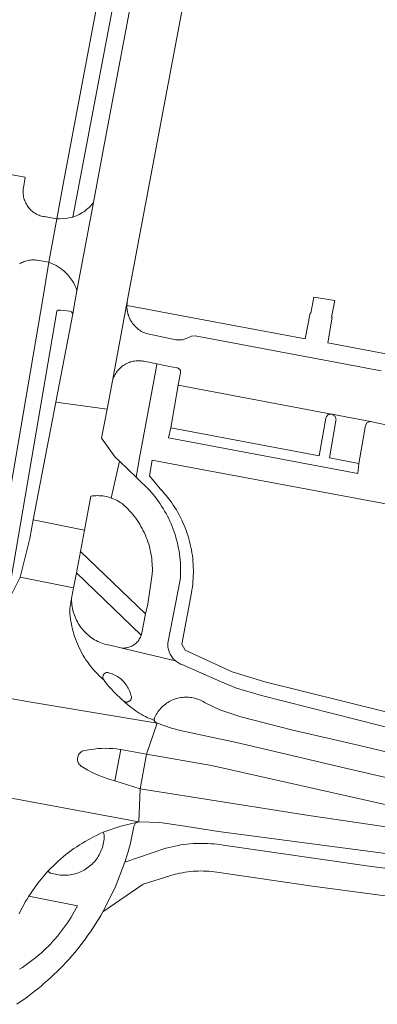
# Model space of a CAD drawing. Extents: x 146402 to 164798, y 455483 to 464134.
# Tile 259 of 575: x 157601 to 157643, y 459760 to 459874. Entities that reach past the tile are written whole.
import ezdxf

# ---------------------------------------------------------------- set-up
doc = ezdxf.new("R2010")
doc.units = 0
doc.header["$LTSCALE"] = 0.2
for name, color, linetype, lineweight in [('B-XX-VH-VERHARDING_ASFALT-GV', 252, 'CONTINUOUS', 18), ('B-XX-VH-VERHARDING_BETONSTRAATSTEEN-GV', 252, 'CONTINUOUS', 18), ('B-XX-VH-VERHARDING_STRAATBAKSTEEN-GV', 252, 'CONTINUOUS', 18), ('B-XX-VH-VERHARDING_TEGEL-GV', 252, 'CONTINUOUS', 18)]:
    doc.layers.add(name, color=color, linetype=linetype, lineweight=lineweight)

msp = doc.modelspace()

# ---------------------------------------------------------------- linework, layer by layer
at = {"layer": 'B-XX-VH-VERHARDING_ASFALT-GV'}
for points in [[(157629.829, 459926.386), (157624.013, 459927.465), (157623.238, 459923.157), (157623.143, 459922.669), (157620.016, 459906.615), (157619.833, 459905.643), (157619.538, 459904.081), (157611.217, 459859.985), (157609.927, 459853.104), (157608.001, 459842.838), (157607.799, 459841.763), (157607.5, 459840.201), (157605.54, 459829.948), (157611.506, 459829.146), (157612.12, 459832.413), (157613.841, 459841.613), (157629.143, 459922.756), (157629.58, 459925.07)], [(157614.879, 459821.228), (157612.925, 459823.113), (157611.99, 459818.819), (157612.141, 459818.764), (157612.325, 459818.689), (157612.506, 459818.607), (157612.683, 459818.517), (157612.857, 459818.42), (157613.026, 459818.317), (157613.191, 459818.206), (157613.288, 459818.137), (157613.5, 459817.949), (157613.706, 459817.755), (157613.907, 459817.555), (157614.102, 459817.35), (157614.291, 459817.139), (157614.474, 459816.924), (157614.651, 459816.703), (157614.822, 459816.477), (157614.986, 459816.246), (157615.144, 459816.011), (157615.294, 459815.771), (157615.438, 459815.527), (157615.576, 459815.28), (157615.706, 459815.028), (157615.829, 459814.773), (157615.944, 459814.515), (157616.053, 459814.253), (157616.153, 459813.988), (157616.247, 459813.721), (157616.333, 459813.451), (157616.411, 459813.179), (157616.481, 459812.905), (157616.544, 459812.629), (157616.598, 459812.351), (157616.646, 459812.072), (157616.685, 459811.791), (157616.716, 459811.51), (157616.739, 459811.228), (157616.754, 459810.945), (157616.761, 459810.662), (157616.76, 459810.379), (157616.751, 459810.096), (157616.746, 459809.991), (157616.214, 459806.506), (157615.976, 459805.367), (157615.479, 459802.989), (157615.469, 459802.955), (157615.459, 459802.92), (157615.416, 459802.796), (157615.365, 459802.675), (157615.308, 459802.557), (157615.243, 459802.442), (157615.171, 459802.332), (157615.093, 459802.227), (157615.008, 459802.126), (157614.918, 459802.031), (157614.822, 459801.941), (157614.72, 459801.858), (157614.614, 459801.781), (157614.503, 459801.71), (157614.389, 459801.646), (157614.27, 459801.59), (157614.148, 459801.54), (157614.024, 459801.499), (157613.897, 459801.464), (157613.768, 459801.438), (157613.638, 459801.42), (157613.507, 459801.409), (157613.376, 459801.406), (157613.245, 459801.412), (157613.114, 459801.425), (157619.435, 459799.939), (157619.329, 459800.034), (157619.228, 459800.136), (157619.134, 459800.243), (157619.045, 459800.355), (157618.964, 459800.472), (157618.888, 459800.593), (157618.82, 459800.719), (157618.759, 459800.848), (157618.705, 459800.98), (157618.659, 459801.115), (157618.62, 459801.252), (157618.589, 459801.392), (157618.566, 459801.533), (157618.551, 459801.675), (157618.543, 459801.817), (157618.544, 459801.96), (157620.004, 459809.338), (157620.026, 459809.669), (157620.039, 459810.001), (157620.045, 459810.333), (157620.042, 459810.665), (157620.032, 459810.997), (157620.013, 459811.328), (157619.987, 459811.659), (157619.953, 459811.989), (157619.91, 459812.319), (157619.86, 459812.647), (157619.802, 459812.973), (157619.736, 459813.299), (157619.662, 459813.622), (157619.581, 459813.944), (157619.491, 459814.264), (157619.394, 459814.581), (157619.29, 459814.896), (157619.178, 459815.209), (157619.058, 459815.519), (157618.931, 459815.825), (157618.796, 459816.129), (157618.655, 459816.429), (157618.506, 459816.726), (157618.35, 459817.019), (157618.187, 459817.308), (157618.017, 459817.593), (157617.84, 459817.874), (157617.656, 459818.151), (157617.466, 459818.423), (157617.27, 459818.69), (157617.067, 459818.953), (157616.857, 459819.211), (157616.642, 459819.463), (157616.421, 459819.71), (157616.193, 459819.953), (157615.96, 459820.189), (157615.721, 459820.42), (157615.618, 459820.516)], [(157616.081, 459789.118), (157613.085, 459789.65), (157612.402, 459786.008), (157615.36, 459785.069)]]:
    msp.add_lwpolyline(points, close=True, dxfattribs=at)
for points in [[(157584.183, 459798.457), (157602.224, 459795.227), (157617.326, 459792.682), (157617.283, 459792.696), (157617.227, 459792.723), (157617.175, 459792.756), (157617.128, 459792.795), (157617.086, 459792.841), (157617.05, 459792.891), (157617.021, 459792.946), (157616.999, 459793.005), (157616.985, 459793.01), (157616.722, 459793.111), (157616.462, 459793.219), (157616.206, 459793.334), (157615.953, 459793.457), (157615.703, 459793.587), (157615.457, 459793.724), (157615.216, 459793.868), (157614.978, 459794.019), (157614.745, 459794.176), (157614.516, 459794.34), (157614.292, 459794.511), (157614.073, 459794.688), (157613.86, 459794.87), (157613.651, 459795.059), (157613.448, 459795.254), (157613.261, 459795.411), (157613.077, 459795.571), (157612.896, 459795.734), (157612.717, 459795.901), (157612.542, 459796.071), (157612.369, 459796.243), (157612.2, 459796.419), (157612.034, 459796.598), (157611.871, 459796.779), (157611.711, 459796.964), (157611.554, 459797.151), (157611.401, 459797.341), (157611.251, 459797.534), (157611.105, 459797.729), (157611.023, 459797.8), (157610.799, 459798), (157610.58, 459798.207), (157610.367, 459798.419), (157610.16, 459798.637), (157609.959, 459798.861), (157609.763, 459799.089), (157609.574, 459799.323), (157609.391, 459799.562), (157609.214, 459799.805), (157609.044, 459800.054), (157608.881, 459800.306), (157608.724, 459800.563), (157608.574, 459800.824), (157608.432, 459801.089), (157608.296, 459801.357), (157608.168, 459801.629), (157608.046, 459801.904), (157607.933, 459802.183), (157607.826, 459802.464), (157607.727, 459802.748), (157607.636, 459803.035), (157607.552, 459803.324), (157607.476, 459803.615), (157607.408, 459803.908), (157607.348, 459804.203), (157607.295, 459804.499), (157607.251, 459804.796), (157607.214, 459805.095), (157607.185, 459805.394), (157607.165, 459805.694), (157607.152, 459805.995), (157607.368, 459807.15), (157607.604, 459808.404), (157601.41, 459809.62), (157599.87, 459806.55)], [(157645.928, 459791.732), (157629.432, 459795.924), (157626.52, 459796.75), (157624.687, 459797.516), (157620.089, 459799.532), (157620.035, 459799.556), (157619.906, 459799.619), (157619.782, 459799.689), (157619.661, 459799.766), (157619.546, 459799.849), (157619.435, 459799.939), (157613.114, 459801.425), (157613.101, 459801.427), (157611.805, 459801.728), (157611.601, 459801.77), (157611.398, 459801.821), (157611.198, 459801.879), (157611, 459801.944), (157610.804, 459802.017), (157610.612, 459802.098), (157610.423, 459802.186), (157610.237, 459802.281), (157610.055, 459802.383), (157609.877, 459802.492), (157609.703, 459802.608), (157609.534, 459802.73), (157609.37, 459802.859), (157609.211, 459802.994), (157609.057, 459803.135), (157608.909, 459803.282), (157608.766, 459803.434), (157608.63, 459803.592), (157608.499, 459803.754), (157608.375, 459803.922), (157608.257, 459804.094), (157608.146, 459804.271), (157608.042, 459804.452), (157607.945, 459804.637), (157607.855, 459804.825), (157607.773, 459805.016), (157607.697, 459805.211), (157607.63, 459805.408), (157607.569, 459805.608), (157607.517, 459805.81), (157607.472, 459806.014), (157607.435, 459806.219), (157607.407, 459806.426), (157607.386, 459806.633), (157607.373, 459806.842), (157607.368, 459807.05), (157607.368, 459807.15), (157607.152, 459805.995), (157607.165, 459805.694), (157607.185, 459805.394), (157607.214, 459805.095), (157607.251, 459804.796), (157607.295, 459804.499), (157607.348, 459804.203), (157607.408, 459803.908), (157607.476, 459803.615), (157607.552, 459803.324), (157607.636, 459803.035), (157607.727, 459802.748), (157607.826, 459802.464), (157607.933, 459802.183), (157608.046, 459801.904), (157608.168, 459801.629), (157608.296, 459801.357), (157608.432, 459801.089), (157608.574, 459800.824), (157608.724, 459800.563), (157608.881, 459800.306), (157609.044, 459800.054), (157609.214, 459799.805), (157609.391, 459799.562), (157609.574, 459799.323), (157609.763, 459799.089), (157609.959, 459798.861), (157610.16, 459798.637), (157610.367, 459798.419), (157610.58, 459798.207), (157610.799, 459798), (157611.023, 459797.8), (157611.105, 459797.729), (157611.092, 459797.749), (157611.059, 459797.806), (157611.034, 459797.867), (157611.017, 459797.931), (157611.007, 459797.996), (157611.006, 459798.062), (157611.012, 459798.127), (157611.026, 459798.192), (157611.048, 459798.254), (157611.078, 459798.313), (157611.114, 459798.368), (157611.157, 459798.418), (157611.205, 459798.462), (157611.258, 459798.501), (157611.316, 459798.533), (157611.377, 459798.557), (157611.441, 459798.574), (157611.506, 459798.583), (157611.621, 459798.557), (157611.785, 459798.514), (157611.947, 459798.462), (157612.106, 459798.403), (157612.263, 459798.337), (157612.416, 459798.264), (157612.565, 459798.183), (157612.71, 459798.095), (157612.851, 459798.001), (157612.988, 459797.9), (157613.119, 459797.793), (157613.245, 459797.68), (157613.366, 459797.56), (157613.481, 459797.436), (157613.591, 459797.306), (157613.693, 459797.171), (157613.79, 459797.031), (157613.879, 459796.887), (157613.962, 459796.739), (157614.038, 459796.587), (157614.106, 459796.432), (157614.168, 459796.273), (157614.221, 459796.112), (157614.267, 459795.949), (157614.276, 459795.931), (157614.301, 459795.869), (157614.317, 459795.805), (157614.327, 459795.739), (157614.328, 459795.673), (157614.321, 459795.607), (157614.306, 459795.542), (157614.284, 459795.48), (157614.255, 459795.42), (157614.218, 459795.365), (157614.175, 459795.315), (157614.126, 459795.269), (157614.072, 459795.231), (157614.014, 459795.198), (157613.953, 459795.174), (157613.889, 459795.156), (157613.823, 459795.147), (157613.756, 459795.145), (157613.69, 459795.152), (157613.626, 459795.166), (157613.563, 459795.188), (157613.503, 459795.218), (157613.448, 459795.254), (157613.651, 459795.059), (157613.86, 459794.87), (157614.073, 459794.688), (157614.292, 459794.511), (157614.516, 459794.34), (157614.745, 459794.176), (157614.978, 459794.019), (157615.216, 459793.868), (157615.457, 459793.724), (157615.703, 459793.587), (157615.953, 459793.457), (157616.206, 459793.334), (157616.462, 459793.219), (157616.722, 459793.111), (157616.985, 459793.01), (157616.999, 459793.005), (157616.986, 459793.064), (157616.979, 459793.125), (157616.981, 459793.187), (157616.991, 459793.248), (157617.009, 459793.307), (157617.045, 459793.387), (157617.123, 459793.547), (157617.209, 459793.705), (157617.302, 459793.858), (157617.402, 459794.007), (157617.508, 459794.151), (157617.62, 459794.291), (157617.738, 459794.425), (157617.863, 459794.554), (157617.993, 459794.677), (157618.128, 459794.794), (157618.269, 459794.905), (157618.414, 459795.01), (157618.564, 459795.108), (157618.718, 459795.2), (157618.876, 459795.284), (157619.038, 459795.361), (157619.202, 459795.431), (157619.37, 459795.494), (157619.541, 459795.549), (157619.714, 459795.596), (157619.888, 459795.635), (157620.065, 459795.667), (157620.242, 459795.691), (157620.42, 459795.707), (157620.599, 459795.715), (157620.778, 459795.714), (157620.957, 459795.706), (157621.136, 459795.69), (157621.313, 459795.666), (157621.49, 459795.634), (157621.664, 459795.595), (157621.837, 459795.547), (157622.007, 459795.492), (157622.175, 459795.429), (157622.34, 459795.359), (157622.501, 459795.281), (157622.659, 459795.197), (157622.813, 459795.105), (157624.603, 459794.24), (157627.025, 459793.425), (157632.934, 459791.922), (157640.827, 459790.09), (157651.263, 459787.624)], [(157598.873, 459784.261), (157615.189, 459781.262), (157615.36, 459785.069), (157612.402, 459786.008), (157611.83, 459786.17), (157611.388, 459786.312), (157610.951, 459786.468), (157610.521, 459786.64), (157610.096, 459786.826), (157609.678, 459787.027), (157609.267, 459787.243), (157608.865, 459787.472), (157608.47, 459787.715), (157608.453, 459787.726), (157608.357, 459787.81), (157608.273, 459787.905), (157608.201, 459788.01), (157608.143, 459788.124), (157608.1, 459788.243), (157608.072, 459788.367), (157608.06, 459788.494), (157608.064, 459788.621), (157608.084, 459788.747), (157608.12, 459788.869), (157608.17, 459788.986), (157608.235, 459789.096), (157608.313, 459789.196), (157608.403, 459789.286), (157608.503, 459789.364), (157608.613, 459789.429), (157608.718, 459789.475), (157609.142, 459789.565), (157609.568, 459789.639), (157609.997, 459789.697), (157610.428, 459789.74), (157610.86, 459789.766), (157611.293, 459789.777), (157611.725, 459789.772), (157612.158, 459789.75), (157612.589, 459789.713), (157613.019, 459789.66), (157613.085, 459789.65), (157616.081, 459789.118), (157617.326, 459792.682), (157602.224, 459795.227), (157584.183, 459798.457)], [(157661.121, 459782.397), (157640.198, 459787.259), (157626.526, 459790.457), (157620.18, 459791.788), (157618.973, 459792.103), (157617.326, 459792.682), (157616.081, 459789.118), (157623.62, 459787.778), (157644.663, 459783.055)], [(157650.77, 459779.663), (157634.923, 459781.998), (157615.36, 459785.069), (157615.189, 459781.262), (157617.611, 459781.183), (157620.01, 459780.84), (157624.43, 459780.12), (157665.6, 459774.73)], [(157601.281, 459770.56), (157601.449, 459770.912), (157601.625, 459771.261), (157601.807, 459771.607), (157601.997, 459771.948), (157602.194, 459772.286), (157602.397, 459772.619), (157603.445, 459774.117), (157604.626, 459775.513), (157604.709, 459775.602), (157604.979, 459775.883), (157605.254, 459776.158), (157605.535, 459776.428), (157605.821, 459776.692), (157606.113, 459776.949), (157606.41, 459777.201), (157606.712, 459777.447), (157607.019, 459777.686), (157607.331, 459777.919), (157607.647, 459778.145), (157607.968, 459778.365), (157608.294, 459778.578), (157608.624, 459778.785), (157608.958, 459778.985), (157609.296, 459779.177), (157609.638, 459779.363), (157609.984, 459779.542), (157610.333, 459779.714), (157610.686, 459779.878), (157611.042, 459780.035), (157613.083, 459780.759), (157615.189, 459781.262), (157598.873, 459784.261)], [(157601.002, 459760.078), (157601.419, 459760.359), (157601.832, 459760.648), (157602.24, 459760.943), (157602.643, 459761.244), (157603.042, 459761.552), (157603.435, 459761.865), (157603.823, 459762.186), (157604.207, 459762.512), (157604.585, 459762.844), (157604.958, 459763.182), (157605.325, 459763.527), (157605.687, 459763.877), (157606.043, 459764.232), (157606.393, 459764.593), (157606.738, 459764.96), (157607.077, 459765.333), (157607.41, 459765.71), (157607.737, 459766.093), (157608.057, 459766.481), (157608.372, 459766.874), (157608.68, 459767.272), (157608.982, 459767.675), (157609.277, 459768.082), (157609.566, 459768.494), (157609.849, 459768.911), (157610.124, 459769.332), (157610.393, 459769.758), (157610.536, 459769.99), (157610.775, 459770.388), (157611.008, 459770.79), (157612.437, 459773.62), (157613.576, 459776.578), (157613.912, 459777.666), (157614.209, 459778.765), (157614.603, 459780.724), (157614.819, 459781.076), (157615.189, 459781.262), (157613.083, 459780.759), (157611.042, 459780.035), (157611.152, 459779.739), (157611.158, 459779.424), (157611.158, 459779.421), (157611.144, 459779.229), (157611.121, 459779.038), (157611.091, 459778.848), (157611.053, 459778.66), (157611.007, 459778.473), (157610.953, 459778.289), (157610.892, 459778.107), (157610.823, 459777.927), (157610.747, 459777.751), (157610.664, 459777.578), (157610.573, 459777.408), (157610.475, 459777.242), (157610.371, 459777.081), (157610.26, 459776.924), (157610.143, 459776.772), (157610.019, 459776.625), (157609.889, 459776.483), (157609.754, 459776.346), (157609.613, 459776.216), (157609.466, 459776.091), (157609.315, 459775.973), (157609.159, 459775.861), (157608.998, 459775.755), (157608.833, 459775.657), (157608.664, 459775.565), (157608.492, 459775.48), (157608.316, 459775.403), (157608.137, 459775.333), (157607.955, 459775.271), (157607.771, 459775.216), (157607.584, 459775.169), (157607.396, 459775.129), (157607.207, 459775.098), (157607.016, 459775.074), (157606.824, 459775.059), (157606.632, 459775.051), (157606.44, 459775.052), (157606.248, 459775.06), (157606.056, 459775.076), (157605.866, 459775.101), (157605.676, 459775.133), (157605.488, 459775.173), (157605.302, 459775.221), (157604.93, 459775.288), (157604.626, 459775.513), (157603.445, 459774.117), (157602.397, 459772.619), (157608.06, 459771.493), (157607.913, 459771.214), (157607.725, 459770.872), (157607.529, 459770.534), (157607.327, 459770.2), (157607.118, 459769.87), (157606.902, 459769.544), (157606.68, 459769.223), (157606.451, 459768.907), (157606.215, 459768.595), (157605.973, 459768.288), (157605.726, 459767.987), (157605.472, 459767.69), (157605.211, 459767.399), (157604.945, 459767.113), (157604.674, 459766.832), (157604.396, 459766.558), (157604.113, 459766.288), (157603.824, 459766.025), (157603.531, 459765.768), (157603.231, 459765.517), (157602.927, 459765.272), (157602.618, 459765.033), (157602.304, 459764.801), (157601.986, 459764.575), (157601.663, 459764.356), (157601.335, 459764.143)]]:
    msp.add_lwpolyline(points, dxfattribs=at)
at = {"layer": 'B-XX-VH-VERHARDING_BETONSTRAATSTEEN-GV'}
for points in [[(157643.347, 459833.561), (157621.737, 459837.633), (157621.326, 459837.603), (157620.984, 459837.454), (157620.258, 459837.156), (157619.474, 459837.157), (157618.035, 459837.469), (157616.024, 459837.906), (157615.871, 459837.966), (157615.721, 459838.034), (157615.574, 459838.109), (157615.431, 459838.191), (157615.292, 459838.279), (157615.158, 459838.375), (157615.029, 459838.477), (157614.904, 459838.584), (157614.785, 459838.698), (157614.672, 459838.818), (157614.565, 459838.942), (157614.464, 459839.072), (157614.369, 459839.207), (157614.281, 459839.346), (157614.256, 459839.388), (157614.227, 459839.439), (157614.199, 459839.49), (157614.172, 459839.542), (157614.146, 459839.594), (157614.121, 459839.647), (157614.096, 459839.7), (157614.073, 459839.753), (157614.051, 459839.807), (157614.029, 459839.861), (157614.008, 459839.916), (157613.989, 459839.971), (157613.97, 459840.026), (157613.952, 459840.082), (157613.935, 459840.138), (157613.919, 459840.194), (157613.905, 459840.251), (157613.891, 459840.307), (157613.878, 459840.364), (157613.866, 459840.421), (157613.855, 459840.479), (157613.845, 459840.536), (157613.836, 459840.594), (157613.828, 459840.652), (157613.821, 459840.71), (157613.815, 459840.768), (157613.81, 459840.826), (157613.801, 459840.994), (157613.8, 459841.162), (157613.813, 459841.388), (157613.841, 459841.613), (157612.12, 459832.413), (157612.165, 459832.565), (157612.218, 459832.715), (157612.279, 459832.862), (157612.347, 459833.006), (157612.422, 459833.146), (157612.504, 459833.282), (157612.592, 459833.414), (157612.688, 459833.541), (157612.789, 459833.663), (157612.897, 459833.78), (157613.01, 459833.891), (157613.129, 459833.997), (157613.253, 459834.097), (157613.381, 459834.19), (157613.514, 459834.276), (157613.652, 459834.356), (157613.793, 459834.429), (157613.938, 459834.494), (157614.086, 459834.552), (157614.236, 459834.603), (157614.389, 459834.646), (157614.544, 459834.681), (157614.701, 459834.708), (157614.859, 459834.728), (157615.017, 459834.739), (157615.176, 459834.743), (157615.335, 459834.738), (157615.493, 459834.726), (157615.651, 459834.705), (157615.751, 459834.688), (157617.293, 459834.373), (157618.748, 459834.089), (157619.621, 459833.918), (157619.682, 459833.905), (157619.741, 459833.885), (157619.797, 459833.858), (157619.849, 459833.823), (157619.896, 459833.782), (157619.937, 459833.735), (157619.972, 459833.684), (157620.001, 459833.628), (157620.021, 459833.569), (157620.035, 459833.508), (157620.04, 459833.446), (157620.037, 459833.384), (157620.032, 459833.348), (157619.773, 459831.898), (157637.562, 459828.551), (157637.619, 459828.541), (157642.101, 459827.698), (157642.618, 459827.566), (157644.124, 459827.277)], [(157644.663, 459783.055), (157623.62, 459787.778), (157616.081, 459789.118), (157615.36, 459785.069), (157634.923, 459781.998), (157650.77, 459779.663)], [(157671.145, 459772.424), (157642.209, 459776.066), (157624.982, 459778.549), (157624.635, 459778.602), (157624.286, 459778.647), (157623.937, 459778.684), (157623.587, 459778.713), (157623.236, 459778.734), (157622.885, 459778.747), (157622.534, 459778.752), (157622.183, 459778.749), (157621.832, 459778.738), (157621.481, 459778.719), (157621.131, 459778.692), (157620.781, 459778.657), (157620.433, 459778.615), (157620.085, 459778.564), (157619.739, 459778.505), (157619.394, 459778.439), (157619.051, 459778.364), (157618.709, 459778.282), (157618.37, 459778.192), (157618.312, 459778.176), (157613.576, 459776.578), (157612.437, 459773.62), (157611.008, 459770.79), (157615.685, 459774.024), (157619.405, 459775.159), (157619.659, 459775.223), (157619.959, 459775.29), (157620.261, 459775.35), (157620.564, 459775.402), (157620.869, 459775.446), (157621.175, 459775.482), (157621.481, 459775.511), (157621.789, 459775.531), (157622.096, 459775.543), (157622.404, 459775.547), (157622.712, 459775.543), (157623.02, 459775.532), (157623.327, 459775.512), (157623.633, 459775.484), (157623.939, 459775.449), (157624.244, 459775.405), (157635.076, 459773.816), (157651.058, 459771.704)]]:
    msp.add_lwpolyline(points, dxfattribs=at)
for points in [[(157637.562, 459828.551), (157619.773, 459831.898), (157618.892, 459826.962), (157636.122, 459823.697), (157636.907, 459828.065), (157636.923, 459828.132), (157636.947, 459828.197), (157636.978, 459828.258), (157637.016, 459828.316), (157637.061, 459828.369), (157637.111, 459828.416), (157637.166, 459828.457), (157637.226, 459828.491), (157637.29, 459828.519), (157637.356, 459828.538), (157637.424, 459828.55), (157637.493, 459828.554)], [(157611.506, 459829.146), (157605.54, 459829.948), (157602.927, 459816.287), (157608.863, 459815.1), (157609.603, 459819.034), (157609.8, 459819.061), (157609.997, 459819.08), (157610.196, 459819.091), (157610.394, 459819.094), (157610.593, 459819.089), (157610.791, 459819.076), (157610.989, 459819.055), (157611.185, 459819.026), (157611.38, 459818.989), (157611.574, 459818.944), (157611.765, 459818.892), (157611.955, 459818.832), (157611.99, 459818.819), (157612.925, 459823.113), (157612.45, 459823.571), (157610.869, 459825.761)], [(157642.101, 459827.698), (157637.619, 459828.541), (157637.641, 459828.534), (157637.709, 459828.507), (157637.774, 459828.473), (157637.834, 459828.431), (157637.89, 459828.384), (157637.94, 459828.33), (157637.984, 459828.272), (157638.021, 459828.209), (157638.051, 459828.142), (157638.074, 459828.073), (157638.089, 459828.001), (157638.096, 459827.929), (157638.095, 459827.856), (157638.086, 459827.783), (157637.325, 459823.485), (157640.751, 459822.833), (157641.511, 459827.228), (157641.717, 459827.575)], [(157608.863, 459815.1), (157602.927, 459816.287), (157602.513, 459814.119), (157601.41, 459809.62), (157607.604, 459808.404), (157607.931, 459810.143), (157608.396, 459812.618)], [(157611.621, 459798.557), (157611.506, 459798.583), (157611.441, 459798.574), (157611.377, 459798.557), (157611.316, 459798.533), (157611.258, 459798.501), (157611.205, 459798.462), (157611.157, 459798.418), (157611.114, 459798.368), (157611.078, 459798.313), (157611.048, 459798.254), (157611.026, 459798.192), (157611.012, 459798.127), (157611.006, 459798.062), (157611.007, 459797.996), (157611.017, 459797.931), (157611.034, 459797.867), (157611.059, 459797.806), (157611.092, 459797.749), (157611.105, 459797.729), (157611.251, 459797.534), (157611.401, 459797.341), (157611.554, 459797.151), (157611.711, 459796.964), (157611.871, 459796.779), (157612.034, 459796.598), (157612.2, 459796.419), (157612.369, 459796.243), (157612.542, 459796.071), (157612.717, 459795.901), (157612.896, 459795.734), (157613.077, 459795.571), (157613.261, 459795.411), (157613.448, 459795.254), (157613.503, 459795.218), (157613.563, 459795.188), (157613.626, 459795.166), (157613.69, 459795.152), (157613.756, 459795.145), (157613.823, 459795.147), (157613.889, 459795.156), (157613.953, 459795.174), (157614.014, 459795.198), (157614.072, 459795.231), (157614.126, 459795.269), (157614.175, 459795.315), (157614.218, 459795.365), (157614.255, 459795.42), (157614.284, 459795.48), (157614.306, 459795.542), (157614.321, 459795.607), (157614.328, 459795.673), (157614.327, 459795.739), (157614.317, 459795.805), (157614.301, 459795.869), (157614.276, 459795.931), (157614.267, 459795.949), (157614.221, 459796.112), (157614.168, 459796.273), (157614.106, 459796.432), (157614.038, 459796.587), (157613.962, 459796.739), (157613.879, 459796.887), (157613.79, 459797.031), (157613.693, 459797.171), (157613.591, 459797.306), (157613.481, 459797.436), (157613.366, 459797.56), (157613.245, 459797.68), (157613.119, 459797.793), (157612.988, 459797.9), (157612.851, 459798.001), (157612.71, 459798.095), (157612.565, 459798.183), (157612.416, 459798.264), (157612.263, 459798.337), (157612.106, 459798.403), (157611.947, 459798.462), (157611.785, 459798.514)], [(157611.725, 459789.772), (157611.293, 459789.777), (157610.86, 459789.766), (157610.428, 459789.74), (157609.997, 459789.697), (157609.568, 459789.639), (157609.142, 459789.565), (157608.718, 459789.475), (157608.613, 459789.429), (157608.503, 459789.364), (157608.403, 459789.286), (157608.313, 459789.196), (157608.235, 459789.096), (157608.17, 459788.986), (157608.12, 459788.869), (157608.084, 459788.747), (157608.064, 459788.621), (157608.06, 459788.494), (157608.072, 459788.367), (157608.1, 459788.243), (157608.143, 459788.124), (157608.201, 459788.01), (157608.273, 459787.905), (157608.357, 459787.81), (157608.453, 459787.726), (157608.47, 459787.715), (157608.865, 459787.472), (157609.267, 459787.243), (157609.678, 459787.027), (157610.096, 459786.826), (157610.521, 459786.64), (157610.951, 459786.468), (157611.388, 459786.312), (157611.83, 459786.17), (157612.402, 459786.008), (157613.085, 459789.65), (157613.019, 459789.66), (157612.589, 459789.713), (157612.158, 459789.75)], [(157611.152, 459779.739), (157611.042, 459780.035), (157610.686, 459779.878), (157610.333, 459779.714), (157609.984, 459779.542), (157609.638, 459779.363), (157609.296, 459779.177), (157608.958, 459778.985), (157608.624, 459778.785), (157608.294, 459778.578), (157607.968, 459778.365), (157607.647, 459778.145), (157607.331, 459777.919), (157607.019, 459777.686), (157606.712, 459777.447), (157606.41, 459777.201), (157606.113, 459776.949), (157605.821, 459776.692), (157605.535, 459776.428), (157605.254, 459776.158), (157604.979, 459775.883), (157604.709, 459775.602), (157604.626, 459775.513), (157604.93, 459775.288), (157605.302, 459775.221), (157605.488, 459775.173), (157605.676, 459775.133), (157605.866, 459775.101), (157606.056, 459775.076), (157606.248, 459775.06), (157606.44, 459775.052), (157606.632, 459775.051), (157606.824, 459775.059), (157607.016, 459775.074), (157607.207, 459775.098), (157607.396, 459775.129), (157607.584, 459775.169), (157607.771, 459775.216), (157607.955, 459775.271), (157608.137, 459775.333), (157608.316, 459775.403), (157608.492, 459775.48), (157608.664, 459775.565), (157608.833, 459775.657), (157608.998, 459775.755), (157609.159, 459775.861), (157609.315, 459775.973), (157609.466, 459776.091), (157609.613, 459776.216), (157609.754, 459776.346), (157609.889, 459776.483), (157610.019, 459776.625), (157610.143, 459776.772), (157610.26, 459776.924), (157610.371, 459777.081), (157610.475, 459777.242), (157610.573, 459777.408), (157610.664, 459777.578), (157610.747, 459777.751), (157610.823, 459777.927), (157610.892, 459778.107), (157610.953, 459778.289), (157611.007, 459778.473), (157611.053, 459778.66), (157611.091, 459778.848), (157611.121, 459779.038), (157611.144, 459779.229), (157611.158, 459779.421), (157611.158, 459779.424)]]:
    msp.add_lwpolyline(points, close=True, dxfattribs=at)
at = {"layer": 'B-XX-VH-VERHARDING_STRAATBAKSTEEN-GV'}
msp.add_lwpolyline([(157601.329, 459845.985), (157601.459, 459846.064), (157601.593, 459846.136), (157601.73, 459846.201), (157601.871, 459846.258), (157602.015, 459846.308), (157602.161, 459846.351), (157602.309, 459846.385), (157602.458, 459846.412), (157602.609, 459846.431), (157602.761, 459846.442), (157602.913, 459846.445), (157603.065, 459846.44), (157603.216, 459846.427), (157603.367, 459846.406), (157604.73, 459846.18), (157605.65, 459851.21), (157604.414, 459851.436), (157604.33, 459851.444), (157604.179, 459851.465), (157604.029, 459851.494), (157603.88, 459851.531), (157603.734, 459851.576), (157603.591, 459851.628), (157603.45, 459851.687), (157603.313, 459851.754), (157603.179, 459851.828), (157603.049, 459851.909), (157602.924, 459851.997), (157602.803, 459852.09), (157602.688, 459852.19), (157602.578, 459852.297), (157602.473, 459852.408), (157602.375, 459852.525), (157602.283, 459852.647), (157602.198, 459852.774), (157602.119, 459852.905), (157602.047, 459853.039), (157601.982, 459853.178), (157601.925, 459853.319), (157601.875, 459853.464), (157601.832, 459853.611), (157601.798, 459853.759), (157601.771, 459853.91), (157601.752, 459854.062), (157601.742, 459854.214), (157601.739, 459854.367), (157601.744, 459854.519), (157601.757, 459854.672), (157601.778, 459854.823), (157601.98, 459856.06), (157596.16, 459857.1)], dxfattribs=at)
msp.add_lwpolyline([(157608.001, 459842.838), (157609.927, 459853.104), (157609.829, 459852.981), (157609.697, 459852.83), (157609.559, 459852.683), (157609.415, 459852.542), (157609.266, 459852.407), (157609.112, 459852.278), (157608.953, 459852.155), (157608.789, 459852.039), (157608.62, 459851.929), (157608.448, 459851.826), (157608.271, 459851.731), (157608.09, 459851.642), (157607.907, 459851.56), (157607.72, 459851.486), (157607.53, 459851.419), (157607.487, 459851.406), (157607.443, 459851.394), (157606.72, 459851.245), (157605.983, 459851.198), (157605.816, 459851.201), (157605.65, 459851.21), (157604.73, 459846.18), (157605.163, 459845.996), (157605.58, 459845.779), (157606.036, 459845.491), (157606.465, 459845.164), (157606.622, 459845.028), (157606.772, 459844.885), (157606.796, 459844.861), (157606.932, 459844.718), (157607.062, 459844.571), (157607.186, 459844.418), (157607.304, 459844.26), (157607.415, 459844.097), (157607.519, 459843.93), (157607.617, 459843.759), (157607.708, 459843.584), (157607.791, 459843.406), (157607.867, 459843.224), (157607.936, 459843.039), (157607.997, 459842.852)], close=True, dxfattribs=at)
at = {"layer": 'B-XX-VH-VERHARDING_TEGEL-GV'}
for points in [[(157613.01, 459890.29), (157606.405, 459855.225), (157605.65, 459851.21), (157605.816, 459851.201), (157605.983, 459851.198), (157606.72, 459851.245), (157607.443, 459851.394), (157607.487, 459851.406), (157607.53, 459851.419), (157614.83, 459889.92)], [(157599.87, 459806.55), (157605.667, 459840.489), (157605.832, 459840.615), (157606.089, 459840.617), (157607.2, 459840.488), (157607.379, 459840.43), (157607.5, 459840.201), (157607.799, 459841.763), (157608.001, 459842.838), (157607.997, 459842.852), (157607.936, 459843.039), (157607.867, 459843.224), (157607.791, 459843.406), (157607.708, 459843.584), (157607.617, 459843.759), (157607.519, 459843.93), (157607.415, 459844.097), (157607.304, 459844.26), (157607.186, 459844.418), (157607.062, 459844.571), (157606.932, 459844.718), (157606.796, 459844.861), (157606.772, 459844.885), (157606.622, 459845.028), (157606.465, 459845.164), (157606.036, 459845.491), (157605.58, 459845.779), (157605.163, 459845.996), (157604.73, 459846.18), (157604.03, 459841.94), (157598.32, 459808.61)], [(157651.24, 459834.141), (157637.141, 459836.808), (157637.661, 459839.792), (157637.591, 459839.806), (157637.974, 459841.737), (157635.502, 459842.134), (157635.161, 459840.265), (157635.079, 459840.279), (157634.504, 459837.306), (157622.9, 459839.467), (157617.932, 459840.393), (157616.525, 459840.655), (157613.8, 459841.162), (157613.801, 459840.994), (157613.81, 459840.826), (157613.815, 459840.768), (157613.821, 459840.71), (157613.828, 459840.652), (157613.836, 459840.594), (157613.845, 459840.536), (157613.855, 459840.479), (157613.866, 459840.421), (157613.878, 459840.364), (157613.891, 459840.307), (157613.905, 459840.251), (157613.919, 459840.194), (157613.935, 459840.138), (157613.952, 459840.082), (157613.97, 459840.026), (157613.989, 459839.971), (157614.008, 459839.916), (157614.029, 459839.861), (157614.051, 459839.807), (157614.073, 459839.753), (157614.096, 459839.7), (157614.121, 459839.647), (157614.146, 459839.594), (157614.172, 459839.542), (157614.199, 459839.49), (157614.227, 459839.439), (157614.256, 459839.388), (157614.281, 459839.346), (157614.369, 459839.207), (157614.464, 459839.072), (157614.565, 459838.942), (157614.672, 459838.818), (157614.785, 459838.698), (157614.904, 459838.584), (157615.029, 459838.477), (157615.158, 459838.375), (157615.292, 459838.279), (157615.431, 459838.191), (157615.574, 459838.109), (157615.721, 459838.034), (157615.871, 459837.966), (157616.024, 459837.906), (157618.035, 459837.469), (157619.474, 459837.157), (157620.258, 459837.156), (157620.984, 459837.454), (157621.326, 459837.603), (157621.737, 459837.633), (157643.347, 459833.561)], [(157644.124, 459827.277), (157642.618, 459827.566), (157642.101, 459827.698), (157641.717, 459827.575), (157641.511, 459827.228), (157640.751, 459822.833), (157640.618, 459821.653), (157618.653, 459825.812), (157618.892, 459826.962), (157619.773, 459831.898), (157620.032, 459833.348), (157620.037, 459833.384), (157620.04, 459833.446), (157620.035, 459833.508), (157620.021, 459833.569), (157620.001, 459833.628), (157619.972, 459833.684), (157619.937, 459833.735), (157619.896, 459833.782), (157619.849, 459833.823), (157619.797, 459833.858), (157619.741, 459833.885), (157619.682, 459833.905), (157619.621, 459833.918), (157618.748, 459834.089), (157617.293, 459834.373), (157617.158, 459833.642), (157615.275, 459823.474), (157614.879, 459821.228), (157615.618, 459820.516), (157615.721, 459820.42), (157615.96, 459820.189), (157616.193, 459819.953), (157616.421, 459819.71), (157616.642, 459819.463), (157616.857, 459819.211), (157617.067, 459818.953), (157617.27, 459818.69), (157617.466, 459818.423), (157617.656, 459818.151), (157617.84, 459817.874), (157618.017, 459817.593), (157618.187, 459817.308), (157618.35, 459817.019), (157618.506, 459816.726), (157618.655, 459816.429), (157618.796, 459816.129), (157618.931, 459815.825), (157619.058, 459815.519), (157619.178, 459815.209), (157619.29, 459814.896), (157619.394, 459814.581), (157619.491, 459814.264), (157619.581, 459813.944), (157619.662, 459813.622), (157619.736, 459813.299), (157619.802, 459812.973), (157619.86, 459812.647), (157619.91, 459812.319), (157619.953, 459811.989), (157619.987, 459811.659), (157620.013, 459811.328), (157620.032, 459810.997), (157620.042, 459810.665), (157620.045, 459810.333), (157620.039, 459810.001), (157620.026, 459809.669), (157620.004, 459809.338), (157618.544, 459801.96), (157618.543, 459801.817), (157618.551, 459801.675), (157618.566, 459801.533), (157618.589, 459801.392), (157618.62, 459801.252), (157618.659, 459801.115), (157618.705, 459800.98), (157618.759, 459800.848), (157618.82, 459800.719), (157618.888, 459800.593), (157618.964, 459800.472), (157619.045, 459800.355), (157619.134, 459800.243), (157619.228, 459800.136), (157619.329, 459800.034), (157619.435, 459799.939), (157619.546, 459799.849), (157619.661, 459799.766), (157619.782, 459799.689), (157619.906, 459799.619), (157620.035, 459799.556), (157620.089, 459799.532), (157624.687, 459797.516), (157626.52, 459796.75), (157629.432, 459795.924), (157645.928, 459791.732)], [(157657.337, 459790.669), (157629.817, 459797.497), (157626.042, 459798.671), (157620.555, 459801.161), (157620.197, 459801.878), (157621.302, 459807.826), (157621.358, 459808.154), (157621.405, 459808.483), (157621.445, 459808.813), (157621.477, 459809.144), (157621.501, 459809.476), (157621.517, 459809.808), (157621.525, 459810.141), (157621.525, 459810.473), (157621.517, 459810.806), (157621.501, 459811.138), (157621.477, 459811.47), (157621.445, 459811.801), (157621.405, 459812.131), (157621.357, 459812.46), (157621.301, 459812.788), (157621.237, 459813.115), (157621.166, 459813.44), (157621.087, 459813.762), (157620.999, 459814.084), (157620.905, 459814.402), (157620.802, 459814.719), (157620.692, 459815.033), (157620.575, 459815.344), (157620.45, 459815.652), (157620.318, 459815.957), (157620.178, 459816.259), (157620.031, 459816.558), (157619.877, 459816.852), (157619.716, 459817.144), (157619.548, 459817.431), (157619.373, 459817.714), (157619.192, 459817.992), (157619.004, 459818.266), (157618.809, 459818.536), (157618.608, 459818.801), (157618.4, 459819.061), (157618.187, 459819.316), (157617.967, 459819.565), (157617.741, 459819.81), (157617.674, 459819.88), (157616.429, 459821.399), (157616.746, 459823.198), (157619.804, 459822.625), (157656.759, 459815.743)]]:
    msp.add_lwpolyline(points, dxfattribs=at)
msp.add_lwpolyline([(157615.976, 459805.367), (157608.396, 459812.618), (157607.931, 459810.143), (157615.459, 459802.92), (157615.469, 459802.955), (157615.479, 459802.989)], close=True, dxfattribs=at)

doc.saveas('drawing.dxf')
